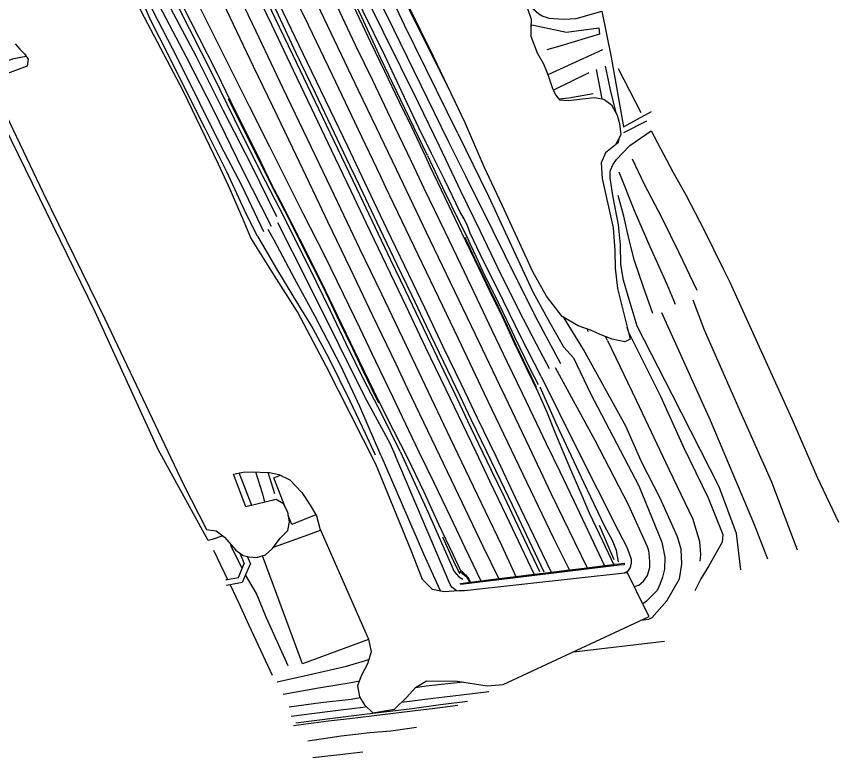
# Model space of a CAD drawing. Extents: x 2316231 to 2323598, y 363169 to 371906.
# Drawn here: x 2320876 to 2321453, y 363169 to 363689 of the extents above; entities that cross this region are included whole.
import ezdxf

# ---------------------------------------------------------------- set-up
doc = ezdxf.new("R2010")
doc.units = 0
for name, color, linetype in [('RD_DTM_BkLn1', 7, 'Continuous'), ('RD_DTM_BkLn2', 7, 'Continuous'), ('RD_DTM_Holes', 7, 'Continuous'), ('RD_EX_BldgApp', 7, 'Continuous'), ('RD_EX_Road', 7, 'Continuous')]:
    doc.layers.add(name, color=color, linetype=linetype)

msp = doc.modelspace()

# ---------------------------------------------------------------- linework, layer by layer
at = {"layer": 'RD_DTM_BkLn1'}
for p, q in [((2321287.329, 363665.805), (2321248.973, 363648.287)), ((2321252.744, 363637.427), (2321277.936, 363649.927)), ((2321282.855, 363651.974), (2321286.739, 363631.425)), ((2321314.39, 363621.548), (2321298.531, 363652.471)), ((2320930.934, 363481.786), (2320857.837, 363631.276)), ((2321318.099, 363615.686), (2321301.985, 363607.36)), ((2321276.281, 363469.76), (2321277.182, 363467.93)), ((2321305.925, 363466.594), (2321304.62, 363470.729)), ((2321290.718, 363461.495), (2321289.416, 363464.3)), ((2321305.319, 363467.892), (2321305.925, 363466.594)), ((2321041.119, 363345.723), (2321032.223, 363368.526)), ((2321057.173, 363353.817), (2321052.487, 363368.88)), ((2321055.928, 363349.958), (2321056.082, 363349.472)), ((2321295.396, 363307.44), (2321285.202, 363331.691)), ((2321013.998, 363314.256), (2321023.879, 363293.821)), ((2321034.186, 363301.428), (2321026.266, 363317.577)), ((2321266.964, 363242.921), (2321330.812, 363250.365))]:
    msp.add_line(p, q, dxfattribs=at)
for points in [[(2321164.377, 363591.449), (2321148.467, 363624.444), (2321131.574, 363659.596), (2321118.186, 363688.656), (2321102.734, 363720.328), (2321093.464, 363739.594), (2321091.716, 363743.847), (2321089.727, 363748.103), (2321081.516, 363766.012), (2321073.128, 363782.971), (2321061.382, 363807.22), (2321047.258, 363836.642), (2321034.395, 363865.166), (2321025.704, 363886.051), (2321015.297, 363910.419), (2321007.479, 363928.272), (2320998.079, 363950.591), (2320989.073, 363973.213), (2320980.45, 363993.245), (2320972.067, 364013.995), (2320963.482, 364035.203), (2320956.388, 364053.063), (2320950.573, 364067.309)], [(2321064.164, 363547.256), (2321047.219, 363580.359), (2321028.888, 363616.97), (2321013.55, 363648.152), (2320989.001, 363696.659), (2320982.991, 363710.66), (2320968.289, 363741.224), (2320955.051, 363767.318), (2320941.473, 363794.551), (2320927.113, 363822.622), (2320908.895, 363858.497), (2320890.065, 363892.039), (2320873.432, 363925.731), (2320853.678, 363964.42), (2320831.265, 364010.141)], [(2321044.906, 363534.961), (2321037.219, 363550.088), (2321023.396, 363580.16), (2321007.956, 363611.049), (2320993.601, 363639.696), (2320982.982, 363661.131), (2320969.651, 363687.291), (2320966.032, 363695.527), (2320954.532, 363718.78), (2320943.556, 363741.748), (2320935.391, 363758.753), (2320928.35, 363774.287), (2320925.611, 363779.222), (2320922.202, 363784.995), (2320918.667, 363789.775), (2320911.783, 363803.069), (2320899.079, 363827.685), (2320889.605, 363849.997), (2320880.15, 363869.195), (2320868.316, 363891.964), (2320856.604, 363916.907), (2320848.519, 363934.619), (2320832.803, 363965.668), (2320819.36, 363994.209)], [(2321049.469, 363537.931), (2321034.166, 363570.052), (2321018.916, 363599.011), (2321004.4, 363628.381), (2320988.696, 363659.931), (2320971.694, 363692.885), (2320952.964, 363732.306), (2320941.764, 363755.587), (2320931.256, 363778.848), (2320917.088, 363806.029), (2320903.125, 363833.18), (2320893.399, 363853.425), (2320879.997, 363879.735), (2320868.881, 363901.433), (2320855.059, 363929.026), (2320840.951, 363957.045), (2320826.948, 363984.86)], [(2321185.673, 363606.939), (2321148.269, 363683.153), (2321110.22, 363763.903), (2321096.107, 363794.703), (2321084.547, 363820.536), (2321077.48, 363836.852), (2321070.845, 363849.611), (2321067.505, 363855.733), (2321060.886, 363872.163), (2321053.216, 363889.542), (2321042.897, 363914.758), (2321038.951, 363921.436), (2321023.643, 363950.587), (2321011.682, 363978.099)], [(2321058.571, 363548.414), (2321040.515, 363585.213), (2321021.151, 363622.924), (2321002.097, 363660.773), (2320984.177, 363694.881), (2320971.257, 363717.941), (2320960.578, 363740.432), (2320948.728, 363764.998), (2320938.517, 363788.028), (2320926.235, 363813.182), (2320907.959, 363849.626), (2320904.383, 363856.988), (2320886.044, 363891.158), (2320880.305, 363902.6)], [(2321054.925, 363541.738), (2321034.582, 363581.242), (2321014.245, 363623.258), (2320994.91, 363661.161), (2320976.069, 363696.744), (2320968.464, 363710.828), (2320957.966, 363732.85), (2320949.724, 363750.253), (2320944.282, 363762.998), (2320935.166, 363782.996), (2320919.533, 363813.83), (2320898.546, 363855.517), (2320890.424, 363870.941), (2320875.721, 363899.881)], [(2321179.241, 363601.271), (2321135.729, 363690.148), (2321101.986, 363757.795)], [(2321096.089, 363753.819), (2321157.891, 363628.706), (2321172.523, 363598.26)], [(2321091.984, 363749.01), (2321104.495, 363723.025), (2321118.887, 363693.039), (2321134.204, 363662.036), (2321147.979, 363632.429), (2321160.077, 363606.678), (2321166.942, 363593.477)], [(2321067.054, 363739.254), (2321081.93, 363708.314), (2321098.913, 363672.884), (2321115.713, 363637.509), (2321128.415, 363611.128), (2321142.476, 363581.846)], [(2321131.323, 363577.352), (2321115.611, 363610.152), (2321097.638, 363647.858), (2321080.729, 363683.136), (2321064.69, 363716.456), (2321056.499, 363734.045)], [(2321114.666, 363568.377), (2321098.874, 363601.718), (2321082.768, 363635.406), (2321069.887, 363662.201), (2321057.511, 363687.907), (2321040.549, 363723.547)], [(2321042.39, 363725.46), (2321059.412, 363690.293), (2321072.035, 363663.685), (2321085.502, 363635.541), (2321098.566, 363608.023), (2321109.926, 363584.37), (2321116.818, 363569.764)], [(2321184.007, 363628.973), (2321154.829, 363687.572), (2321137.307, 363724.34)], [(2321025.023, 363718.12), (2321043.838, 363678.789), (2321062.839, 363638.936), (2321080.116, 363602.715), (2321098.778, 363563.765)], [(2321088.502, 363557.418), (2321069.764, 363596.604), (2321055.994, 363625.557), (2321042.242, 363654.175), (2321023.537, 363693.393), (2321014.845, 363711.283)], [(2321236.981, 363681.898), (2321237.596, 363683.351), (2321262.132, 363678.084), (2321284.674, 363681.296), (2321285.269, 363676.74), (2321257.404, 363668.341), (2321248.173, 363665.861)], [(2320852.987, 363652.637), (2320873.79, 363659.673), (2320882.466, 363661.415)], [(2321296.793, 363621.508), (2321293.002, 363637.588), (2321290.849, 363647.745), (2321289.448, 363654.182)], [(2321280.752, 363634.896), (2321263.71, 363631.904), (2321256.776, 363631.043)], [(2321384.485, 363300.443), (2321381.341, 363326.081), (2321369.212, 363358.771), (2321336.257, 363423.733), (2321311.643, 363471.634), (2321306.027, 363490.411), (2321301.954, 363504.04), (2321300.271, 363515.089), (2321299.957, 363528.789), (2321298.566, 363542.861), (2321294.515, 363563.498), (2321292.634, 363575.839), (2321292.685, 363580.498), (2321294.652, 363585.046), (2321297.045, 363588.844), (2321301.313, 363593.242), (2321306.434, 363598.636), (2321321.44, 363608.903), (2321336.759, 363579.962), (2321345.913, 363563.879), (2321358.782, 363539.052), (2321371.952, 363511.842), (2321376.673, 363502.598), (2321420.286, 363406.481), (2321438.08, 363365.5), (2321453.091, 363333.971)], [(2321185.673, 363606.939), (2321207.312, 363563.084), (2321213.044, 363550.251), (2321227.763, 363518.537), (2321238.259, 363495.767), (2321249.975, 363474.48), (2321259.977, 363457.251), (2321266.968, 363449.301)], [(2321296.707, 363599.49), (2321298.542, 363600.94), (2321299.214, 363604.174)], [(2321172.523, 363598.26), (2321187.688, 363566.772), (2321201.299, 363538.386), (2321213.712, 363512.499), (2321228.587, 363482.612), (2321240.598, 363459.182), (2321249.772, 363441.944)], [(2321258.105, 363445.152), (2321242.215, 363475.029), (2321227.293, 363504.228), (2321210.454, 363538.351), (2321191.235, 363577.045), (2321179.241, 363601.271)], [(2321164.377, 363591.449), (2321174.835, 363569.015), (2321187.4, 363543.688), (2321191.892, 363535.062), (2321194.368, 363529.274), (2321198.663, 363520.432), (2321204.443, 363507.499), (2321211.543, 363493.57), (2321220.087, 363475.753), (2321225.388, 363464.21), (2321236.396, 363441.508), (2321242.134, 363430.652)], [(2321244.179, 363436.405), (2321230.021, 363464.169), (2321217.717, 363489.322), (2321201.489, 363522.286), (2321194.357, 363537.043), (2321192.518, 363542.128), (2321190.101, 363547.168), (2321187.34, 363551.678), (2321176.287, 363574.613), (2321166.942, 363593.477)], [(2321353.856, 363496.732), (2321341.062, 363523.158), (2321329.132, 363547.415), (2321316.525, 363571.579), (2321308.43, 363588.946)], [(2321142.476, 363581.846), (2321163.477, 363537.795), (2321180.351, 363502.535), (2321197.765, 363466.147), (2321214.88, 363430.27), (2321218.652, 363422.396)], [(2321298.798, 363580.169), (2321309.7, 363552.414), (2321320.579, 363527.599), (2321332.424, 363501.139), (2321338.377, 363487.081)], [(2321204.236, 363424.645), (2321186.164, 363462.658), (2321169.539, 363497.328), (2321151.963, 363533.982), (2321135.193, 363569.026), (2321131.323, 363577.352)], [(2321192.819, 363404.929), (2321183.764, 363423.812), (2321175.806, 363440.291), (2321166.995, 363458.945), (2321159.037, 363475.657), (2321148.875, 363496.78), (2321138.643, 363518.002), (2321127.838, 363540.791), (2321114.666, 363568.377)], [(2321116.818, 363569.764), (2321131.008, 363539.915), (2321142.64, 363515.449), (2321153.428, 363493.252), (2321163.801, 363471.365), (2321175.626, 363446.704), (2321186.994, 363422.81), (2321194.887, 363406.351)], [(2321098.778, 363563.765), (2321116.683, 363526.17), (2321132.051, 363494.258), (2321149.119, 363458.525), (2321164.867, 363425.475), (2321180.189, 363393.468)], [(2321322.612, 363480.664), (2321316.071, 363498.954), (2321309.678, 363517.559), (2321306.092, 363532.208), (2321302.261, 363548.847), (2321298.377, 363563.354)], [(2321167.333, 363392.306), (2321150.676, 363427.432), (2321142.293, 363444.983), (2321125.967, 363479.031), (2321110.302, 363511.909), (2321094.451, 363544.966), (2321088.502, 363557.418)], [(2321058.935, 363544.538), (2321079.309, 363504.29), (2321102.101, 363458.515), (2321120.054, 363422.208), (2321137.985, 363389.462), (2321141.573, 363380.984)], [(2321145.181, 363383.561), (2321132.292, 363409.822), (2321119.62, 363433.845), (2321107.609, 363458.894), (2321096.061, 363482.978), (2321081.928, 363511.712), (2321068.956, 363537.631), (2321064.164, 363547.256)], [(2321131.654, 363381.075), (2321116.795, 363415.289), (2321103.449, 363443.746), (2321085.24, 363478.832), (2321070.977, 363505.108), (2321056.69, 363532.149), (2321052.543, 363539.665)], [(2321044.906, 363534.961), (2321057.653, 363513.026), (2321071.33, 363490.517), (2321083.858, 363469.918), (2321095.091, 363449.243), (2321109.791, 363419.095), (2321120.657, 363396.435), (2321127.64, 363381.363)], [(2321424.175, 363314.291), (2321406.279, 363362.098), (2321382.339, 363415.769), (2321358.824, 363468.812), (2321350.992, 363489.928)], [(2321013.136, 363321.733), (2321010.385, 363321.202), (2320975.178, 363384.912), (2320930.934, 363481.786)], [(2321328.854, 363481.245), (2321362.958, 363405.565), (2321393.382, 363333.569), (2321403.127, 363308.268)], [(2321321.947, 363266.884), (2321332.571, 363278.774), (2321341.471, 363294.229), (2321343.033, 363304.482), (2321342.651, 363315.082), (2321340.041, 363323.673), (2321327.749, 363350.819), (2321314.846, 363375.781), (2321303.677, 363401.338), (2321273.853, 363455.21), (2321260.185, 363477.734)], [(2321305.925, 363466.594), (2321327.975, 363422.461), (2321344.085, 363386.709), (2321361.564, 363351.041), (2321371.828, 363325.402), (2321371.329, 363319.818), (2321362.08, 363303.361), (2321356.371, 363294.08), (2321352.144, 363285.639)], [(2321290.718, 363461.495), (2321310.848, 363419.634), (2321333.797, 363371.182), (2321350.813, 363335.99), (2321355.379, 363320.415), (2321356.073, 363311.375), (2321355.626, 363306.649)], [(2321266.968, 363449.301), (2321278.763, 363424.402), (2321312.721, 363359.57), (2321329.056, 363319.905), (2321330.964, 363309.32), (2321330.952, 363301.006), (2321329.401, 363295.391), (2321327.517, 363290.215), (2321325.592, 363286.085), (2321321.913, 363282.162), (2321318.189, 363278.585), (2321315.556, 363276.621)], [(2321309.557, 363288.792), (2321312.88, 363289.68), (2321316.068, 363292.643), (2321318.889, 363296.617), (2321320.34, 363301.473), (2321320.443, 363302.478), (2321320.597, 363306.34), (2321320.1, 363312.032), (2321319.785, 363313.901), (2321318.819, 363316.633), (2321305.597, 363346.184), (2321282.081, 363391.396), (2321254.193, 363442.435)], [(2321244.179, 363436.405), (2321268.739, 363386.599), (2321298.386, 363328.224), (2321304.578, 363315.923), (2321307.43, 363308.049), (2321307.539, 363305.136), (2321306.636, 363302.089), (2321304.744, 363299.386), (2321302.634, 363298.17)], [(2321298.626, 363306.158), (2321297.097, 363313.96), (2321294.325, 363321.162), (2321288.869, 363330.976), (2321274.283, 363361.878), (2321255.337, 363402.302), (2321243.505, 363428.726)], [(2321264.098, 363300.426), (2321253.101, 363322.434), (2321236.886, 363356.292), (2321220.788, 363389.928), (2321204.236, 363424.645)], [(2321218.652, 363422.396), (2321235.683, 363386.622), (2321251.089, 363354.462), (2321267.855, 363319.649), (2321276.516, 363301.965)], [(2321194.887, 363406.351), (2321205.779, 363383.571), (2321215.354, 363363.63), (2321226.623, 363340.21), (2321235.611, 363321.253), (2321246.047, 363299.096)], [(2321243.268, 363298.985), (2321234.456, 363317.762), (2321225.834, 363336.03), (2321218.453, 363351.478), (2321209.316, 363370.375), (2321200.459, 363388.763), (2321192.819, 363404.929)], [(2321214.417, 363294.377), (2321203.553, 363316.96), (2321193.728, 363337.601), (2321181.342, 363363.402), (2321167.333, 363392.306)], [(2321180.189, 363393.468), (2321199.351, 363353.516), (2321216.465, 363317.938), (2321226.4, 363295.828)], [(2321145.181, 363383.561), (2321164.962, 363340.698), (2321183.085, 363299.288), (2321186.331, 363295.514), (2321189.132, 363293.903)], [(2321131.654, 363381.075), (2321161.54, 363311.663), (2321173.004, 363286.482), (2321173.634, 363285.471)], [(2321185.111, 363285.675), (2321184.77, 363285.74), (2321181.556, 363288.229), (2321180.249, 363290.197), (2321160.292, 363337.607), (2321141.573, 363380.984)], [(2321043.678, 363369.297), (2321048.554, 363353.844), (2321049.905, 363347.924)], [(2321064.171, 363345.17), (2321056.554, 363365.09), (2321061.067, 363366.916)], [(2321086.002, 363339.163), (2321069.111, 363332.251), (2321066.644, 363338.702)], [(2321056.126, 363316.449), (2321081.007, 363325.429), (2321089.288, 363328.412)], [(2321187.072, 363297.727), (2321182.706, 363306.757), (2321175.186, 363323.526)], [(2321123.063, 363251.626), (2321076.553, 363234.548), (2321058.48, 363283.069), (2321048.449, 363310.397)], [(2321066.654, 363233.083), (2321051.104, 363267.196), (2321044.357, 363283.86), (2321036.661, 363296.954)], [(2321025.706, 363290.042), (2321031.942, 363277.146), (2321038.856, 363261.629), (2321055.242, 363226.499)], [(2321321.947, 363266.884), (2321319.544, 363265.721), (2321314.242, 363264.901)], [(2321058.916, 363221.91), (2321082.859, 363227.089), (2321107.489, 363232.823), (2321123.237, 363237.423)], [(2321062.959, 363213.158), (2321087.944, 363217.652), (2321110.731, 363221.317), (2321116.54, 363222.505)], [(2321189.46, 363221.571), (2321163.378, 363218.704), (2321155.883, 363217.672)], [(2321117.104, 363210.596), (2321110.854, 363209.324), (2321089.426, 363206.983), (2321067.274, 363203.981)]]:
    msp.add_lwpolyline(points, dxfattribs=at)
at = {"layer": 'RD_DTM_BkLn2'}
for p in [(2321194.578, 363291.843), (2321201.748, 363292.828)]:
    msp.add_line(p, (2321201.748, 363292.828), dxfattribs=at)
for points in [[(2321162.92, 363590.972), (2321153.286, 363611.412), (2321144.545, 363629.401), (2321134.424, 363650.588), (2321124.578, 363670.93), (2321114.794, 363691.67), (2321103.988, 363714.247), (2321094.763, 363733.513), (2321088.338, 363746.19)], [(2320992.227, 363697.025), (2321003.597, 363674.843), (2321016.031, 363650.531), (2321026.21, 363629.25), (2321036.737, 363608.282), (2321045.203, 363591.204), (2321054.702, 363571.694), (2321063.314, 363555.164), (2321068.44, 363544.859)], [(2321232.697, 363699.635), (2321242.62, 363691.082), (2321245.394, 363689.413), (2321247.732, 363688.645), (2321249.693, 363688.128), (2321259.935, 363687.375), (2321268.779, 363687.856), (2321272.987, 363688.916), (2321286.845, 363692.857), (2321293.467, 363660.534), (2321302.137, 363611.691), (2321321.811, 363622.445)], [(2321242.082, 363425.283), (2321234.014, 363442.174), (2321225.542, 363459.726), (2321216.986, 363478.103), (2321208.474, 363495.692), (2321197.696, 363518.238), (2321188.349, 363537.733), (2321179.512, 363555.976), (2321166.327, 363583.867), (2321162.92, 363590.972)], [(2321068.44, 363544.859), (2321080.328, 363521.525), (2321089.471, 363503.174), (2321098.483, 363484.772), (2321107.24, 363466.302), (2321116.231, 363447.69), (2321126.181, 363427.009), (2321135.626, 363408.027), (2321150.419, 363379.229)], [(2321295.217, 363304.339), (2321287.427, 363320.659), (2321278.258, 363340.196), (2321272.221, 363354.105), (2321265.829, 363369.209), (2321259.941, 363382.879), (2321254.001, 363397.001), (2321248.654, 363410.588), (2321242.082, 363425.283)], [(2321150.419, 363379.229), (2321161.788, 363355.325), (2321172.228, 363332.515), (2321182.285, 363311.441), (2321187.404, 363300.532), (2321189.329, 363298.641), (2321190.989, 363297.022), (2321192.425, 363295.362), (2321193.438, 363293.841), (2321194.553, 363291.856)], [(2321251.219, 363298.875), (2321251.219, 363298.875), (2321264.098, 363300.426), (2321276.516, 363301.965), (2321276.516, 363301.965)], [(2321276.516, 363301.965), (2321288.751, 363303.494), (2321295.208, 363304.323)], [(2321201.748, 363292.828), (2321201.748, 363292.828), (2321214.417, 363294.377), (2321226.4, 363295.828)], [(2321226.4, 363295.828), (2321226.4, 363295.828), (2321239.326, 363297.49), (2321245.309, 363298.095), (2321251.219, 363298.875)], [(2321185.683, 363205.241), (2321169.618, 363203.204), (2321153.817, 363201.24), (2321124.982, 363197.794), (2321109.66, 363195.851), (2321094.877, 363194.102), (2321070.223, 363190.989)], [(2321080.445, 363180.348), (2321103.686, 363183.832), (2321123.834, 363186.154), (2321138.722, 363187.433), (2321156.705, 363190.007)], [(2321083.814, 363168.625), (2321102.849, 363170.676), (2321118.942, 363172.725)]]:
    msp.add_lwpolyline(points, dxfattribs=at)
at = {"layer": 'RD_DTM_Holes'}
for points in [[(2321234.703, 363694.815), (2321237.21, 363687.363), (2321236.938, 363680.877), (2321236.96, 363675.277), (2321241.333, 363663.717), (2321245.908, 363656.033), (2321249.192, 363647.735), (2321251.884, 363639.394), (2321254.178, 363634.15), (2321257.081, 363630.678), (2321263.172, 363630.204), (2321281.506, 363632.375), (2321288.235, 363631.154), (2321293.558, 363627.085), (2321297.711, 363619.927), (2321299.253, 363613.935), (2321300.247, 363606.105), (2321296.439, 363598.989), (2321289.313, 363593.521), (2321286.48, 363586.384), (2321287.019, 363575.453), (2321294.89, 363540.721), (2321295.983, 363524.888), (2321296.124, 363512.313), (2321297.828, 363498.213), (2321304.104, 363472.82), (2321306.652, 363462.487), (2321302.885, 363460.558), (2321294.133, 363462.506), (2321285.737, 363465.699), (2321279.67, 363468.568), (2321270.265, 363471.877), (2321258.919, 363478.47), (2321247.892, 363492.678), (2321238.426, 363509.921), (2321216.875, 363556.624), (2321204.163, 363583.621), (2321190.889, 363614.564), (2321168.644, 363661.141), (2321142.011, 363715.409)], [(2321028.048, 363367.722), (2321034.85, 363369.032), (2321041.042, 363369.372), (2321046.563, 363369.214), (2321053.413, 363368.828), (2321059.935, 363367.485), (2321067.662, 363363.605), (2321076.049, 363354.911), (2321082.018, 363346.034), (2321086.369, 363338.53), (2321088.764, 363329.602), (2321123.024, 363251.808), (2321124.927, 363242.887), (2321122.305, 363234.411), (2321117.748, 363225.964), (2321115.33, 363219.042), (2321116.681, 363211.286), (2321120.087, 363205.735), (2321126.007, 363199.945), (2321141.311, 363202.547), (2321149.935, 363211.037), (2321156.018, 363217.822), (2321163.62, 363222.453), (2321185.371, 363222.173), (2321206.311, 363219.091), (2321217.548, 363219.948), (2321320.164, 363267.654), (2321317.05, 363273.59), (2321304.816, 363298.41), (2321190.375, 363285.818), (2321186.309, 363285.774), (2321176.15, 363284.938), (2321167.859, 363286.694), (2321160.894, 363293.656), (2321152.948, 363314.062), (2321128.131, 363374.807), (2321093.519, 363443.155), (2321073.051, 363481.771), (2321056.648, 363507.42), (2321040.315, 363533.713), (2321034.47, 363547.825), (2321030.171, 363557.464), (2321025.923, 363567.251), (2321017.557, 363585.544), (2320992.933, 363636.418), (2320965.68, 363688.43), (2320953.982, 363711.175)], [(2320874.73, 363670.074), (2320878.091, 363666.35), (2320881.365, 363663.063), (2320883.889, 363659.285), (2320883.163, 363654.358), (2320856.473, 363644.447), (2320894.432, 363565.265), (2320937.878, 363476.764), (2320993.069, 363360.321), (2321009.11, 363328.764), (2321012.345, 363328.308), (2321015.934, 363327.855), (2321021.804, 363323.497), (2321029.731, 363314.254), (2321034.946, 363310.455), (2321039.174, 363309.71), (2321044.187, 363309.086), (2321050.507, 363311.03), (2321055.467, 363315.581), (2321060.954, 363322.804), (2321066.261, 363328.132), (2321067.427, 363334.259), (2321066.229, 363341.059), (2321063.346, 363346.818), (2321058.084, 363349.974), (2321036.916, 363344.67), (2321028.048, 363367.722)]]:
    msp.add_lwpolyline(points, dxfattribs=at)
at = {"layer": 'RD_EX_BldgApp'}
msp.add_lwpolyline([(2321295.224, 363304.325), (2321295.619, 363304.427), (2321298.481, 363304.733), (2321302.44, 363305.114), (2321302.534, 363304.093), (2321299.215, 363303.744), (2321187.874, 363290.118), (2321187.631, 363291.011), (2321191.152, 363291.447), (2321193.559, 363291.8), (2321194.561, 363291.841), (2321194.816, 363291.52), (2321295.42, 363303.92), (2321295.224, 363304.325)], dxfattribs=at)
at = {"layer": 'RD_EX_Road'}
for p, q in [((2321020.585, 363324.402), (2321013.136, 363321.733)), ((2321032.625, 363312.146), (2321035.58, 363304.947)), ((2321040.165, 363305.006), (2321038.021, 363309.913)), ((2321034.186, 363301.428), (2321035.58, 363304.947)), ((2321040.165, 363305.006), (2321036.661, 363296.954)), ((2321022.815, 363293.637), (2321023.879, 363293.821)), ((2321025.706, 363290.042), (2321023.061, 363289.562))]:
    msp.add_line(p, q, dxfattribs=at)
for points in [[(2321153.173, 363587.385), (2321138.748, 363617.462), (2321125.929, 363644.198), (2321113.936, 363669.112), (2321102.775, 363692.562), (2321089.337, 363720.921), (2321078.958, 363742.616)], [(2321046.314, 363727.382), (2321063.088, 363691.995), (2321079.757, 363657.257), (2321095.777, 363623.838), (2321108.133, 363597.989), (2321120.1, 363572.724)], [(2321110.824, 363566.491), (2321097.062, 363595.385), (2321082.993, 363624.772), (2321070.266, 363651.341), (2321054.967, 363683.409), (2321036.661, 363721.687)], [(2321001.106, 363702.3), (2321018.335, 363667.967), (2321039.436, 363625.819), (2321053.455, 363597.842), (2321069.414, 363565.927), (2321076.92, 363551.043)], [(2321024.402, 363631.563), (2321035.659, 363608.971), (2321045.779, 363588.683), (2321054.905, 363570.425), (2321064.036, 363552.87), (2321068.213, 363544.617)], [(2321231.028, 363424.437), (2321220.638, 363446.04), (2321209.9, 363468.572), (2321199.322, 363490.749), (2321188.016, 363514.395), (2321176.763, 363537.933), (2321162.132, 363568.447), (2321153.173, 363587.385)], [(2321120.1, 363572.724), (2321135.58, 363540.233), (2321148.306, 363514.018), (2321162.222, 363484.881), (2321175.267, 363457.467), (2321188.013, 363430.884), (2321199.354, 363407.334)], [(2321189.166, 363402.585), (2321177.287, 363427.305), (2321163.083, 363456.926), (2321149.326, 363485.662), (2321135.572, 363514.555), (2321121.621, 363543.765), (2321110.824, 363566.491)], [(2321076.92, 363551.043), (2321092.018, 363521.197), (2321105.128, 363494.435), (2321116.536, 363470.782), (2321127.896, 363447.162), (2321140.005, 363421.838), (2321151.091, 363398.719), (2321158.359, 363383.368)], [(2321068.213, 363544.617), (2321074.775, 363531.439), (2321083.702, 363513.772), (2321093.043, 363494.984), (2321102.198, 363475.707), (2321111.68, 363455.977), (2321118.318, 363441.948), (2321125.391, 363427.384), (2321130.044, 363417.749)], [(2321240.932, 363428.578), (2321237.088, 363436.527), (2321231.815, 363447.64), (2321226.643, 363458.379), (2321220.501, 363471.582), (2321214.002, 363485.367), (2321208.129, 363497.522), (2321202.405, 363509.506), (2321197.74, 363519.257), (2321192.234, 363530.901), (2321191.667, 363532.315), (2321191.416, 363533.093), (2321191.282, 363533.883)], [(2321288.751, 363303.494), (2321279.355, 363323.432), (2321267.395, 363348.717), (2321257.481, 363369.36), (2321248.032, 363389.017), (2321238.844, 363408.156), (2321231.028, 363424.437)], [(2321199.354, 363407.334), (2321212.292, 363380.233), (2321226.258, 363350.797), (2321238.759, 363324.574), (2321251.219, 363298.875)], [(2321239.326, 363297.49), (2321230.494, 363316.124), (2321219.796, 363338.431), (2321208.067, 363362.873), (2321198.496, 363383.059), (2321189.166, 363402.585)], [(2321158.359, 363383.368), (2321168.979, 363361.29), (2321180.216, 363337.865), (2321190.525, 363316.292), (2321201.748, 363292.828)], [(2321023.879, 363293.821), (2321031.706, 363295.171), (2321034.186, 363301.428)], [(2321036.661, 363296.954), (2321034.335, 363291.608), (2321025.706, 363290.042)], [(2321187.196, 363299.653), (2321190.608, 363296.616), (2321191.997, 363295.122), (2321193.22, 363293.236), (2321193.931, 363291.989)], [(2321207.408, 363214.823), (2321188.315, 363212.5), (2321168.389, 363210.019), (2321151.733, 363208.03), (2321146.16, 363207.321)], [(2321121.655, 363204.201), (2321118.961, 363203.858), (2321103.631, 363201.933), (2321094.134, 363200.784), (2321068.561, 363197.528)], [(2321072.013, 363193.054), (2321099.515, 363196.455), (2321120.155, 363199.07), (2321153.538, 363203.171), (2321173.601, 363205.786), (2321192.475, 363208.125)]]:
    msp.add_lwpolyline(points, dxfattribs=at)

doc.saveas('drawing.dxf')
